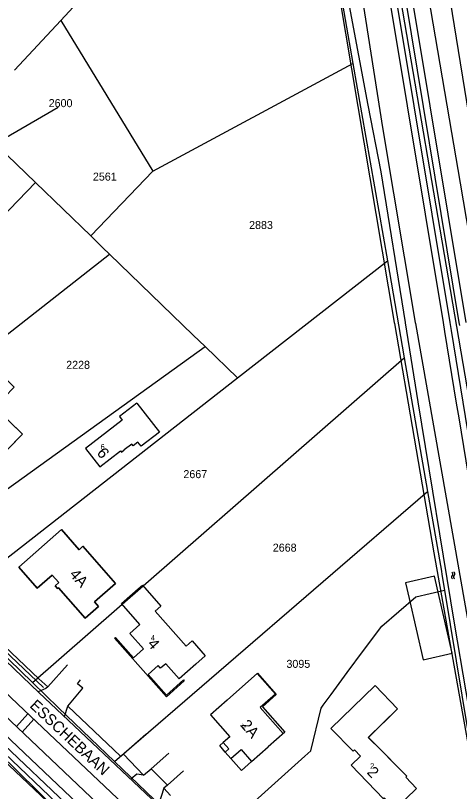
# Model space of a CAD drawing. Extents: x 148816 to 151297, y 399515 to 402500.
# Drawn here: x 149304.8 to 149404.6, y 400644.5 to 400819.1 of the extents above; entities that cross this region are included whole.
import ezdxf

# ---------------------------------------------------------------- set-up
doc = ezdxf.new("R2010")
doc.units = 0
for name, color, linetype in [('B01 Hoofdgebouw  [D] Norm', 7, 'Continuous'), ('B01 Hoofdgebouw  [T] Norm', 7, 'Continuous'), ('B01 hoofgebouw', 7, 'Continuous'), ('B02 Bijgebouw  [T] Norm', 7, 'Continuous'), ('G01 perceelsgrens', 7, 'Continuous'), ('Q01 Spoorrail  [D] Norm', 7, 'Continuous'), ('Q21 Lichtmast  Gem', 7, 'Continuous'), ('S05 Water  Norm', 7, 'Continuous'), ('T04 Haag heg  [D] Gem', 7, 'Continuous'), ('T09 Insteek water  [T] Norm', 7, 'Continuous'), ('V00 Kant verharding algemeen  [T] Norm', 7, 'Continuous'), ('Z01 perceelnummer', 7, 'Continuous'), ('Z02 huisnummer', 7, 'Continuous'), ('Z02 Huisnummer  [Tekst] Norm', 7, 'Continuous'), ('Z06 straatnaam', 7, 'Continuous')]:
    doc.layers.add(name, color=color, linetype=linetype)

msp = doc.modelspace()

# ---------------------------------------------------------------- linework, layer by layer
at = {"layer": 'B01 Hoofdgebouw  [D] Norm'}
for points in [[(149332.07, 400731.88), (149337.13, 400725.34), (149333.04, 400722.17), (149332.3, 400723.12), (149331.2, 400722.26), (149330.91, 400722.64), (149329.23, 400721.34)], [(149332.36, 400690.08), (149333.34, 400690.95), (149337.49, 400686.23), (149336.21, 400685.1), (149343.12, 400677.24), (149344.47, 400678.42), (149347.46, 400675.02), (149345.32, 400673.14)], [(149352.37, 400665.06), (149359.14, 400671.05), (149363.22, 400666.43), (149359.8, 400663.41), (149364.99, 400657.54), (149361.62, 400654.56)]]:
    msp.add_lwpolyline(points, dxfattribs=at)
at = {"layer": 'B01 Hoofdgebouw  [T] Norm'}
for p, q in [((149332.07, 400731.88), (149328.13, 400728.83)), ((149306.33, 400724.89), (149300.05, 400730.95)), ((149328.13, 400728.83), (149328.74, 400728.04)), ((149328.74, 400728.04), (149320.54, 400721.69)), ((149306.33, 400724.89), (149302.69, 400721.12)), ((149320.54, 400721.69), (149323.76, 400717.53)), ((149323.76, 400717.53), (149328.41, 400721.14)), ((149328.41, 400721.14), (149328.61, 400720.87)), ((149328.61, 400720.87), (149329.23, 400721.34)), ((149305.48, 400695), (149315.09, 400703.42)), ((149315.09, 400703.42), (149319.06, 400698.89)), ((149319.06, 400698.89), (149319.94, 400699.67)), ((149319.94, 400699.67), (149327.27, 400691.31)), ((149309.64, 400690.27), (149305.48, 400695)), ((149312.99, 400693.2), (149309.64, 400690.27)), ((149314.48, 400691.51), (149312.99, 400693.2)), ((149313.67, 400690.81), (149314.48, 400691.51)), ((149314.24, 400690.16), (149313.67, 400690.81)), ((149314.45, 400690.33), (149314.24, 400690.16)), ((149320.43, 400683.51), (149314.45, 400690.33)), ((149327.27, 400691.31), (149322.54, 400687.16)), ((149328.6, 400686.78), (149332.36, 400690.08)), ((149322.54, 400687.16), (149323.44, 400686.14)), ((149332.75, 400682.06), (149328.6, 400686.78)), ((149323.44, 400686.14), (149320.43, 400683.51)), ((149330.49, 400680.07), (149332.75, 400682.06)), ((149333.54, 400676.6), (149330.49, 400680.07)), ((149327.05, 400679.02), (149327.25, 400679.19)), ((149338.7, 400665.85), (149327.05, 400679.02)), ((149327.25, 400679.19), (149331.29, 400674.62)), ((149331.29, 400674.62), (149333.54, 400676.6)), ((149336.86, 400672.86), (149334.6, 400670.87)), ((149337.38, 400672.24), (149336.86, 400672.86)), ((149338.55, 400673.26), (149337.38, 400672.24)), ((149341.57, 400669.83), (149338.55, 400673.26)), ((149345.32, 400673.14), (149341.57, 400669.83)), ((149334.6, 400670.87), (149338.73, 400666.22)), ((149342.71, 400669.4), (149338.7, 400665.85)), ((149338.73, 400666.22), (149342.54, 400669.6)), ((149342.54, 400669.6), (149342.71, 400669.4)), ((149352.37, 400665.06), (149348.62, 400661.75)), ((149348.62, 400661.75), (149352.96, 400656.84)), ((149352.96, 400656.84), (149351.46, 400655.55)), ((149351.46, 400655.55), (149352.76, 400654.08)), ((149352.76, 400654.08), (149351.96, 400653.39)), ((149351.96, 400653.39), (149353.23, 400651.96)), ((149353.23, 400651.96), (149355.49, 400653.96)), ((149355.49, 400653.96), (149357.88, 400651.25)), ((149357.88, 400651.25), (149361.62, 400654.56))]:
    msp.add_line(p, q, dxfattribs=at)
msp.add_lwpolyline([(149385.64, 400668.34), (149375.7, 400658.71), (149380.72, 400653.6), (149381.01, 400653.88), (149382.39, 400652.47), (149380.31, 400650.42), (149387.51, 400642.89), (149387.73, 400643.1), (149390.15, 400640.57), (149395, 400645.21), (149392.58, 400647.74), (149392.81, 400647.96), (149385.56, 400655.27), (149385.51, 400655.22), (149384.11, 400656.63), (149390.67, 400663.13)], close=True, dxfattribs=at)
at = {"layer": 'B01 hoofgebouw'}
for points in [[(149288.54, 400726.76), (149300.57, 400739.22), (149304.44, 400735.49), (149300.05, 400730.95), (149306.33, 400724.89), (149300.01, 400718.51), (149295.72, 400722.52), (149294.12, 400720.87), (149288.21, 400726.6), (149288.45, 400726.85), (149288.54, 400726.76)], [(149332.07, 400731.88), (149328.13, 400728.83), (149328.74, 400728.04), (149320.54, 400721.69), (149323.76, 400717.53), (149328.41, 400721.14), (149328.61, 400720.87), (149329.23, 400721.34)], [(149332.07, 400731.88), (149337.13, 400725.34), (149333.04, 400722.17), (149332.3, 400723.12), (149331.2, 400722.26), (149330.91, 400722.64), (149329.23, 400721.34)], [(149314.24, 400690.16), (149314.45, 400690.33), (149320.43, 400683.51), (149323.44, 400686.14), (149322.54, 400687.16), (149327.27, 400691.31), (149319.94, 400699.67), (149319.06, 400698.89), (149315.09, 400703.42), (149305.48, 400695), (149309.64, 400690.27), (149312.99, 400693.2), (149314.48, 400691.51), (149313.67, 400690.81), (149314.24, 400690.16)], [(149396.48, 400674.13), (149403, 400675.64), (149399.01, 400692.96), (149392.49, 400691.45)], [(149392.49, 400691.45), (149393.31, 400687.9), (149396.48, 400674.13)], [(149345.32, 400673.14), (149341.57, 400669.83), (149338.55, 400673.26), (149337.38, 400672.24), (149336.86, 400672.86), (149334.61, 400670.87), (149338.73, 400666.22), (149342.54, 400669.6), (149342.71, 400669.4), (149338.7, 400665.85), (149327.05, 400679.02), (149327.25, 400679.19), (149331.3, 400674.62), (149333.54, 400676.6), (149330.49, 400680.07), (149332.75, 400682.06), (149328.6, 400686.78), (149332.36, 400690.08)], [(149332.36, 400690.08), (149333.34, 400690.95), (149337.49, 400686.23), (149336.21, 400685.1), (149343.12, 400677.24), (149344.47, 400678.42), (149347.46, 400675.02), (149345.32, 400673.14)], [(149352.37, 400665.06), (149359.19, 400671.1), (149363.43, 400666.31), (149360.3, 400663.54), (149365.34, 400657.85), (149361.62, 400654.56)], [(149385.64, 400668.34), (149375.7, 400658.71), (149380.72, 400653.6), (149381.01, 400653.88), (149382.39, 400652.47), (149380.31, 400650.42), (149387.51, 400642.89), (149387.73, 400643.1), (149390.15, 400640.57), (149395, 400645.21), (149392.58, 400647.74), (149392.81, 400647.96), (149384.16, 400656.68), (149390.67, 400663.13), (149385.64, 400668.34)], [(149352.37, 400665.06), (149348.62, 400661.75), (149352.96, 400656.84), (149351.46, 400655.55), (149352.76, 400654.08), (149351.96, 400653.39), (149353.23, 400651.96), (149355.49, 400653.96), (149357.88, 400651.25), (149361.62, 400654.56)], [(149351.96, 400653.39), (149350.69, 400654.87), (149351.46, 400655.55)], [(149353.23, 400651.96), (149355.6, 400649.25), (149357.88, 400651.25)], [(149392.58, 400647.74), (149395, 400645.21), (149390.15, 400640.57), (149387.73, 400643.1)]]:
    msp.add_lwpolyline(points, dxfattribs=at)
at = {"layer": 'B02 Bijgebouw  [T] Norm'}
for p, q in [((149350.69, 400654.87), (149351.46, 400655.55)), ((149351.96, 400653.39), (149350.69, 400654.87)), ((149353.23, 400651.96), (149355.6, 400649.25)), ((149355.6, 400649.25), (149357.88, 400651.25))]:
    msp.add_line(p, q, dxfattribs=at)
at = {"layer": 'G01 perceelsgrens'}
for points in [[(149474.3, 400500), (149465.62, 400529.89), (149453.09, 400562.24), (149445.47, 400580.02), (149441.93, 400593.24), (149439.07, 400606.36), (149433.29, 400636.6), (149410.86, 400771.43), (149399.43, 400842.23), (149379.26, 400968.4), (149379, 400970.86), (149375.68, 400970.26), (149373.64, 400982.49), (149377.7, 400983.23), (149377.26, 400987.35)], [(149356.15, 400950.26), (149375.48, 400838.02), (149380.66, 400808.29)], [(149314.95, 400817.96), (149321.59, 400825.11)], [(149304.57, 400806.78), (149314.95, 400817.96)], [(149314.95, 400817.96), (149335.64, 400784.04)], [(149335.64, 400784.04), (149380.66, 400808.29)], [(149380.66, 400808.29), (149388.41, 400763.87)], [(149300.63, 400789.78), (149309.24, 400781.47)], [(149321.67, 400769.47), (149335.64, 400784.04)], [(149252.88, 400722.99), (149309.24, 400781.47)], [(149309.24, 400781.47), (149321.67, 400769.47)], [(149321.67, 400769.47), (149324.42, 400766.81), (149325.88, 400765.41)], [(149261.36, 400714.78), (149325.88, 400765.41)], [(149325.88, 400765.41), (149344.76, 400747.18), (149347.4, 400744.63)], [(149354.71, 400737.57), (149388.41, 400763.87)], [(149388.41, 400763.87), (149392.21, 400742.03)], [(149280.37, 400696.37), (149347.4, 400744.63)], [(149347.4, 400744.63), (149354.71, 400737.57)], [(149308.57, 400669.05), (149392.21, 400742.03)], [(149392.21, 400742.03), (149397.45, 400711.97)], [(149289.98, 400687.05), (149354.71, 400737.57)], [(149327.05, 400651.26), (149397.45, 400711.97)], [(149397.45, 400711.97), (149400.57, 400694.1), (149400.69, 400693.33)], [(149253.93, 400701.1), (149255.54, 400699.55), (149264.73, 400689.57), (149269.59, 400683.53), (149278.83, 400673.5), (149334.84, 400620.55)], [(149400.69, 400693.33), (149401.28, 400689.77)], [(149394.82, 400688.28), (149401.28, 400689.77)], [(149401.28, 400689.77), (149411.69, 400626.68), (149427.38, 400558.77), (149429.39, 400553.07)], [(149387.15, 400681.67), (149394.82, 400688.28)], [(149289.98, 400687.05), (149308.57, 400669.05)], [(149383.06, 400676.23), (149387.15, 400681.67)], [(149373.49, 400663.28), (149373.49, 400663.27), (149373.99, 400663.94), (149375.77, 400666.34), (149379.38, 400671.32), (149383.06, 400676.23)], [(149308.57, 400669.05), (149314.45, 400663.35), (149327.05, 400651.26)], [(149369.82, 400652.49), (149371.17, 400653.66), (149373.49, 400663.28)], [(149354.07, 400638.32), (149369.82, 400652.49)], [(149327.05, 400651.26), (149346.6, 400632.51)]]:
    msp.add_lwpolyline(points, dxfattribs=at)
at = {"layer": 'Q01 Spoorrail  [D] Norm'}
for p, q in [((149359.41, 401000), (149400.95, 400750)), ((149360.89, 401000.25), (149402.47, 400750)), ((149363.14, 400999.75), (149404.53, 400750)), ((149364.62, 401000), (149406.05, 400750)), ((149400.95, 400750), (149401.29, 400747.99)), ((149402.47, 400750), (149402.77, 400748.23)), ((149404.53, 400750), (149404.64, 400749.33)), ((149300.96, 400653.18), (149331.99, 400623.02))]:
    msp.add_line(p, q, dxfattribs=at)
for radius in [7095.63, 7094.13]:
    msp.add_arc((156405.27, 401884.74), radius, 189.218769, 190.064919, dxfattribs=at)
at = {"layer": 'Q21 Lichtmast  Gem'}
msp.add_lwpolyline([(149831.23, 399977.82), (149652.8, 400166.23), (149577.93, 400264.8), (149509.93, 400379.6), (149457.52, 400503.12), (149428.83, 400604.19), (149365.19, 400976.02), (149329.8, 401182.82), (149252.91, 401632.09)], dxfattribs=at)
at = {"layer": 'S05 Water  Norm'}
for centre, start, end in [((149402.76, 400693.43), 305.9768, 69.8319), ((149403.2, 400693.49), 305.9768, 69.8319), ((149403.25, 400692.74), 125.9768, 249.8319), ((149403.7, 400692.8), 125.9768, 249.8319)]:
    msp.add_arc(centre, 0.425, start, end, dxfattribs=at)
at = {"layer": 'T04 Haag heg  [D] Gem'}
for p, q in [((149356.26, 400950.45), (149389.98, 400750)), ((149389.98, 400750), (149390.01, 400749.82)), ((149390.01, 400749.82), (149398.86, 400698.18)), ((149398.86, 400698.18), (149404.1, 400668.72)), ((149298.53, 400680.74), (149309.97, 400669.87)), ((149309.97, 400669.87), (149312.01, 400668.06)), ((149404.1, 400668.72), (149411.41, 400627.67)), ((149316.55, 400663.71), (149328.41, 400652.46)), ((149334.07, 400657.33), (149329.06, 400652.91)), ((149328.41, 400652.46), (149329.06, 400652.91)), ((149329.06, 400652.91), (149333.56, 400648.21))]:
    msp.add_line(p, q, dxfattribs=at)
at = {"layer": 'T09 Insteek water  [T] Norm'}
for p, q in [((149395.36, 400732.2), (149392.5, 400749.9)), ((149394.73, 400749.75), (149409, 400668.53)), ((149403.52, 400682.4), (149395.36, 400732.2)), ((149409.23, 400648.57), (149403.52, 400682.4)), ((149281.95, 400674.22), (149345.95, 400613.52)), ((149281.04, 400673.26), (149345.04, 400612.56)), ((149338.12, 400645.27), (149339.61, 400643.62))]:
    msp.add_line(p, q, dxfattribs=at)
for points in [[(149410.22, 400750), (149404.85, 400781.36), (149402.39, 400795.83), (149396.59, 400829.72), (149392.64, 400852.46), (149385.67, 400895.78), (149378.85, 400937.56)], [(149367.09, 400931.24), (149371.89, 400890.81), (149373.88, 400879.94), (149380.31, 400838.83), (149387.31, 400793.85), (149394.69, 400750)], [(149392.48, 400750), (149387.01, 400783.9), (149384.11, 400798.93), (149375.49, 400844.84), (149361.66, 400925.35)], [(149392.5, 400749.9), (149392.48, 400750)], [(149394.69, 400750), (149394.73, 400749.75)]]:
    msp.add_lwpolyline(points, dxfattribs=at)
at = {"layer": 'V00 Kant verharding algemeen  [T] Norm'}
for p, q in [((149311.06, 400667.89), (149223.42, 400751.09)), ((149214.59, 400750), (149306.73, 400662.79)), ((149310.03, 400666.8), (149222.39, 400750)), ((149394.12, 400574.8), (149282.23, 400680.62)), ((149392.39, 400572.21), (149280.29, 400678.2)), ((149316.49, 400672.99), (149312.01, 400668.06)), ((149318.72, 400668.71), (149319.4, 400669.61)), ((149311.61, 400667.67), (149309.86, 400666.94)), ((149312.01, 400668.06), (149311.61, 400667.67)), ((149316.55, 400663.71), (149319.89, 400667.76)), ((149319.89, 400667.76), (149318.72, 400668.71)), ((149381.16, 400599.65), (149310.03, 400666.8)), ((149315.8, 400661.42), (149316.55, 400663.71)), ((149304.95, 400659.13), (149307.56, 400662.01)), ((149306.73, 400662.79), (149377.89, 400595.57)), ((149306.26, 400657.89), (149308.88, 400660.76)), ((149335.31, 400649.65), (149339.22, 400653.17)), ((149333.56, 400648.21), (149335.31, 400649.65)), ((149335.31, 400649.65), (149338.95, 400645.98)), ((149332.04, 400648.41), (149330.76, 400647.34)), ((149333.56, 400648.21), (149332.04, 400648.41)), ((149342.53, 400649.17), (149338.95, 400645.98)), ((149338.12, 400645.27), (149336.94, 400641.5)), ((149338.95, 400645.98), (149338.12, 400645.27))]:
    msp.add_line(p, q, dxfattribs=at)
at = {"layer": 'Z01 perceelnummer'}
msp.add_lwpolyline([(149314.33, 400798.35), (149296.6, 400788.07)], dxfattribs=at)

# ---------------------------------------------------------------- texts
for s, p in [('2600', (149312.22, 400798.45)), ('2561', (149322.17, 400781.92)), ('2883', (149357.31, 400771.04)), ('2228', (149316.16, 400739.59)), ('2667', (149342.53, 400715)), ('2668', (149362.64, 400698.47)), ('3095', (149365.71, 400672.33))]:
    msp.add_text(s, height=1.8, dxfattribs=at).set_placement(p)
at = {"layer": 'Z02 huisnummer'}
for s, rotation, p in [('6', 307.7293, (149322.93, 400720.64)), ('4A', 311.8381, (149316.75, 400693.26)), ('4', 311.3099, (149334.31, 400677.61)), ('2A', 310.9057, (149355.23, 400659.37)), ('2', 313.7036, (149383.67, 400648.71))]:
    msp.add_text(s, height=2.5, rotation=rotation, dxfattribs=at).set_placement(p)
at = {"layer": 'Z02 Huisnummer  [Tekst] Norm'}
for s, p in [('6', (149323.9, 400721.43)), ('4', (149335.21, 400678.49)), ('2', (149384.53, 400649.63))]:
    msp.add_text(s, height=1.25, dxfattribs=at).set_placement(p)
msp.add_text('2A', height=0.8, rotation=310.9167, dxfattribs=at).set_placement((149355.24, 400659.36))
at = {"layer": 'Z06 straatnaam'}
msp.add_text('ESSCHEBAAN', height=2.5, rotation=316.7431, dxfattribs=at).set_placement((149307.8, 400663.62))

doc.saveas('drawing.dxf')
